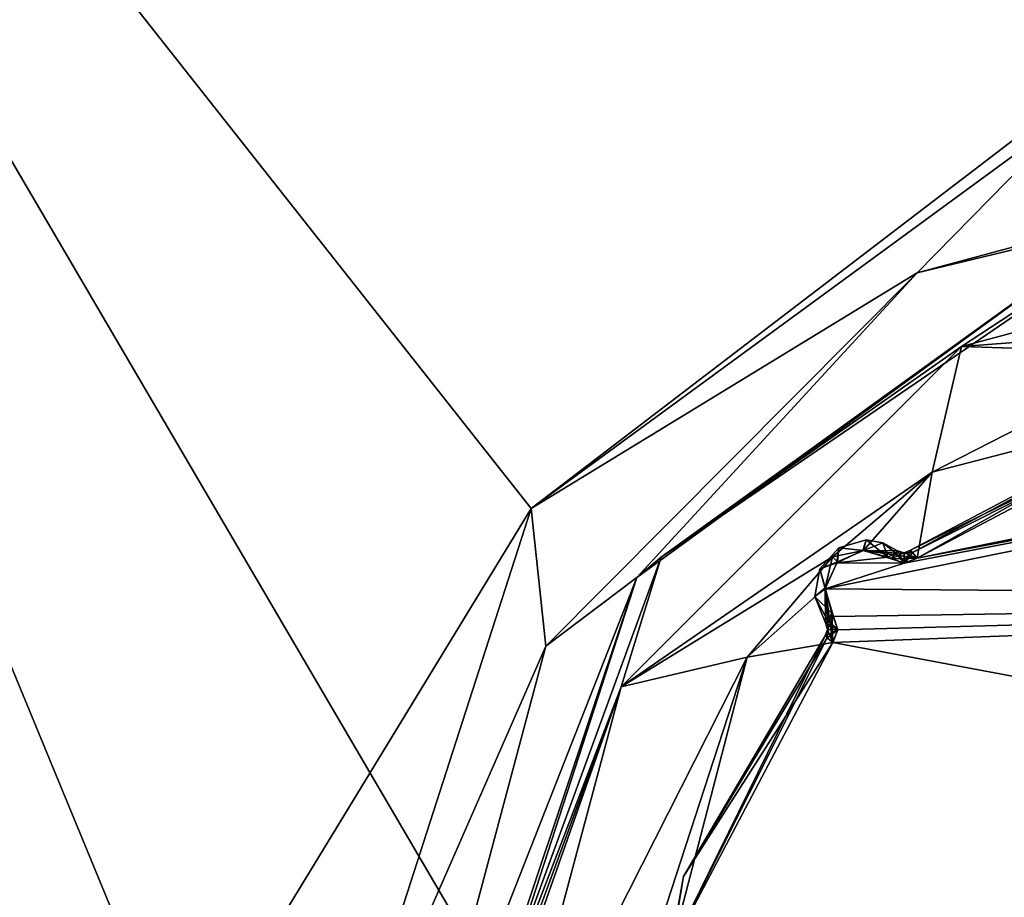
# Model space of a CAD drawing. Header units: inches. Extents: x -10 to 10, y -2.3 to 4.3.
# Tile 449 of 656: x -3.844 to -3.078, y 1.068 to 1.75. Entities that reach past the tile are written whole.
import ezdxf

# ---------------------------------------------------------------- set-up
doc = ezdxf.new("R2010")
doc.units = ezdxf.units.IN
doc.header["$LTSCALE"] = 65.185185
doc.header["$MEASUREMENT"] = 0
for name, color, linetype in [('7609', 7, 'CONTINUOUS'), ('9513', 7, 'CONTINUOUS'), ('9612', 7, 'CONTINUOUS'), ('9613', 7, 'CONTINUOUS'), ('9614', 7, 'CONTINUOUS'), ('9615', 7, 'CONTINUOUS'), ('9626', 7, 'CONTINUOUS'), ('9627', 7, 'CONTINUOUS'), ('9628', 7, 'CONTINUOUS'), ('9629', 7, 'CONTINUOUS'), ('9630', 7, 'CONTINUOUS'), ('9660', 7, 'CONTINUOUS'), ('9661', 7, 'CONTINUOUS'), ('9662', 7, 'CONTINUOUS'), ('9663', 7, 'CONTINUOUS'), ('9664', 7, 'CONTINUOUS'), ('9665', 7, 'CONTINUOUS'), ('9666', 7, 'CONTINUOUS'), ('9667', 7, 'CONTINUOUS'), ('9668', 7, 'CONTINUOUS'), ('9669', 7, 'CONTINUOUS'), ('9690', 7, 'CONTINUOUS')]:
    doc.layers.add(name, color=color, linetype=linetype)

msp = doc.modelspace()

# ---------------------------------------------------------------- linework, layer by layer
at = {"layer": '7609', "linetype": 'Continuous'}
for points in [[(-2.57501, 2.57785, 5.501), (-2.67768, -0.36166, 5.39835), (-4.39938, 2.57785, 5.501), (-2.57501, 2.57785, 5.501)], [(-4.39938, 2.57785, 5.501), (-2.67768, -0.36166, 5.39835), (-3.40719, 0.17231, 5.417), (-4.39938, 2.57785, 5.501)], [(-3.93433, -0.03313, 5.40983), (-4.39938, 2.57785, 5.501), (-3.84279, 0.17233, 5.417), (-3.93433, -0.03313, 5.40983)], [(-3.84279, 0.17233, 5.417), (-4.39938, 2.57785, 5.501), (-3.63456, 0.25651, 5.41994), (-3.84279, 0.17233, 5.417)], [(-3.63456, 0.25651, 5.41994), (-4.39938, 2.57785, 5.501), (-3.61543, 0.25651, 5.41994), (-3.63456, 0.25651, 5.41994)], [(-3.61543, 0.25651, 5.41994), (-4.39938, 2.57785, 5.501), (-3.40719, 0.17231, 5.417), (-3.61543, 0.25651, 5.41994)]]:
    msp.add_3dface(points, dxfattribs=at)
at = {"layer": '9513', "linetype": 'Continuous'}
for points in [[(-4.39938, 2.57785, 9.549), (-4.50204, -0.36218, 9.65166), (-3.446, 1.37006, 9.59117), (-4.39938, 2.57785, 9.549)], [(-1.86647, 2.57785, 9.549), (-4.39938, 2.57785, 9.549), (-3.446, 1.37006, 9.59117), (-1.86647, 2.57785, 9.549)], [(-3.01876, 1.68282, 9.58025), (-1.86647, 2.57785, 9.549), (-3.446, 1.37006, 9.59117), (-3.01876, 1.68282, 9.58025)], [(-3.446, 1.37006, 9.59117), (-4.50204, -0.36218, 9.65166), (-3.60838, 0.86651, 9.60876), (-3.446, 1.37006, 9.59117)]]:
    msp.add_3dface(points, dxfattribs=at)
at = {"layer": '9612', "linetype": 'Continuous'}
for points in [[(-3.01876, 1.68282, 9.58025), (-3.446, 1.37006, 9.59117), (-3.146, 1.55344, 9.61083), (-3.01876, 1.68282, 9.58025)], [(-2.75005, 1.66002, 9.60679), (-3.01876, 1.68282, 9.58025), (-3.146, 1.55344, 9.61083), (-2.75005, 1.66002, 9.60679)], [(-2.75005, 1.66002, 9.60679), (-3.146, 1.55344, 9.61083), (-2.98452, 1.59243, 9.67666), (-2.75005, 1.66002, 9.60679)], [(-2.98452, 1.59243, 9.67666), (-3.146, 1.55344, 9.61083), (-3.36397, 1.31651, 9.68756), (-2.98452, 1.59243, 9.67666)], [(-3.146, 1.55344, 9.61083), (-3.446, 1.37006, 9.59117), (-3.43476, 1.26294, 9.62184), (-3.146, 1.55344, 9.61083)], [(-3.146, 1.55344, 9.61083), (-3.43476, 1.26294, 9.62184), (-3.36397, 1.31651, 9.68756), (-3.146, 1.55344, 9.61083)], [(-3.446, 1.37006, 9.59117), (-3.60838, 0.86651, 9.60876), (-3.43476, 1.26294, 9.62184), (-3.446, 1.37006, 9.59117)], [(-3.43476, 1.26294, 9.62184), (-3.54013, 0.86754, 9.63575), (-3.36397, 1.31651, 9.68756), (-3.43476, 1.26294, 9.62184)], [(-3.54013, 0.86754, 9.63575), (-3.50855, 0.87, 9.70521), (-3.36397, 1.31651, 9.68756), (-3.54013, 0.86754, 9.63575)], [(-3.60838, 0.86651, 9.60876), (-3.54013, 0.86754, 9.63575), (-3.43476, 1.26294, 9.62184), (-3.60838, 0.86651, 9.60876)]]:
    msp.add_3dface(points, dxfattribs=at)
at = {"layer": '9613', "linetype": 'Continuous'}
for points in [[(-2.98452, 1.59243, 9.67666), (-3.36397, 1.31651, 9.68756), (-3.34498, 1.33213, 9.85349), (-2.98452, 1.59243, 9.67666)], [(-2.96551, 1.59189, 9.85349), (-2.98452, 1.59243, 9.67666), (-3.34498, 1.33213, 9.85349), (-2.96551, 1.59189, 9.85349)], [(-3.36397, 1.31651, 9.68756), (-3.50277, 0.90019, 9.85349), (-3.34498, 1.33213, 9.85349), (-3.36397, 1.31651, 9.68756)], [(-3.36397, 1.31651, 9.68756), (-3.50855, 0.87, 9.70521), (-3.50277, 0.90019, 9.85349), (-3.36397, 1.31651, 9.68756)]]:
    msp.add_3dface(points, dxfattribs=at)
at = {"layer": '9614', "linetype": 'Continuous'}
for points in [[(-2.75, 1.5929, 9.92193), (-3.11145, 1.49605, 9.92193), (-2.75257, 1.52342, 9.95), (-2.75, 1.5929, 9.92193)], [(-2.96551, 1.59189, 9.85349), (-3.11145, 1.49605, 9.92193), (-2.75, 1.5929, 9.92193), (-2.96551, 1.59189, 9.85349)], [(-2.96551, 1.59189, 9.85349), (-3.34498, 1.33213, 9.85349), (-3.11145, 1.49605, 9.92193), (-2.96551, 1.59189, 9.85349)], [(-2.75257, 1.52342, 9.95), (-3.11145, 1.49605, 9.92193), (-2.95316, 1.491, 9.95), (-2.75257, 1.52342, 9.95)], [(-3.11145, 1.49605, 9.92193), (-3.37605, 1.23145, 9.92193), (-3.13431, 1.39844, 9.95), (-3.11145, 1.49605, 9.92193)], [(-3.34498, 1.33213, 9.85349), (-3.37605, 1.23145, 9.92193), (-3.11145, 1.49605, 9.92193), (-3.34498, 1.33213, 9.85349)], [(-2.95316, 1.491, 9.95), (-3.11145, 1.49605, 9.92193), (-3.13431, 1.39844, 9.95), (-2.95316, 1.491, 9.95)], [(-3.13431, 1.39844, 9.95), (-3.37605, 1.23145, 9.92193), (-3.21173, 1.33236, 9.95), (-3.13431, 1.39844, 9.95)], [(-3.34498, 1.33213, 9.85349), (-3.50277, 0.90019, 9.85349), (-3.37605, 1.23145, 9.92193), (-3.34498, 1.33213, 9.85349)], [(-3.21173, 1.33236, 9.95), (-3.37605, 1.23145, 9.92193), (-3.27821, 1.25454, 9.95), (-3.21173, 1.33236, 9.95)], [(-3.37605, 1.23145, 9.92193), (-3.4729, 0.87, 9.92193), (-3.27821, 1.25454, 9.95), (-3.37605, 1.23145, 9.92193)], [(-3.4729, 0.87, 9.92193), (-3.40343, 0.87, 9.95), (-3.27821, 1.25454, 9.95), (-3.4729, 0.87, 9.92193)], [(-3.50337, 0.87, 9.85349), (-3.4729, 0.87, 9.92193), (-3.37605, 1.23145, 9.92193), (-3.50337, 0.87, 9.85349)], [(-3.50322, 0.8851, 9.85349), (-3.50337, 0.87, 9.85349), (-3.37605, 1.23145, 9.92193), (-3.50322, 0.8851, 9.85349)], [(-3.50277, 0.90019, 9.85349), (-3.50322, 0.8851, 9.85349), (-3.37605, 1.23145, 9.92193), (-3.50277, 0.90019, 9.85349)]]:
    msp.add_3dface(points, dxfattribs=at)
at = {"layer": '9615', "linetype": 'Continuous'}
for points in [[(-2.95316, 1.491, 9.95), (-3.13431, 1.39844, 9.95), (-2.90736, 1.45728, 9.95), (-2.95316, 1.491, 9.95)], [(-2.90736, 1.45728, 9.95), (-3.13431, 1.39844, 9.95), (-3.14586, 1.33148, 9.95), (-2.90736, 1.45728, 9.95)], [(-3.13431, 1.39844, 9.95), (-3.21173, 1.33236, 9.95), (-3.18751, 1.33751, 9.95), (-3.13431, 1.39844, 9.95)], [(-3.14586, 1.33148, 9.95), (-3.13431, 1.39844, 9.95), (-3.18751, 1.33751, 9.95), (-3.14586, 1.33148, 9.95)], [(-3.18751, 1.33751, 9.95), (-3.21173, 1.33236, 9.95), (-3.20786, 1.32848, 9.95), (-3.18751, 1.33751, 9.95)], [(-3.16604, 1.33095, 9.95), (-3.14586, 1.33148, 9.95), (-3.18751, 1.33751, 9.95), (-3.16604, 1.33095, 9.95)], [(-3.21173, 1.33236, 9.95), (-3.27821, 1.25454, 9.95), (-3.2174, 1.30825, 9.95), (-3.21173, 1.33236, 9.95)], [(-3.20786, 1.32848, 9.95), (-3.21173, 1.33236, 9.95), (-3.2174, 1.30825, 9.95), (-3.20786, 1.32848, 9.95)], [(-3.15559, 1.32763, 9.95), (-3.14586, 1.33148, 9.95), (-3.16604, 1.33095, 9.95), (-3.15559, 1.32763, 9.95)], [(-3.2174, 1.30825, 9.95), (-3.27821, 1.25454, 9.95), (-3.21148, 1.26586, 9.95), (-3.2174, 1.30825, 9.95)], [(-3.21213, 1.28861, 9.95), (-3.2174, 1.30825, 9.95), (-3.21148, 1.26586, 9.95), (-3.21213, 1.28861, 9.95)], [(-3.20754, 1.27596, 9.95), (-3.21213, 1.28861, 9.95), (-3.21148, 1.26586, 9.95), (-3.20754, 1.27596, 9.95)], [(-3.21148, 1.26586, 9.95), (-3.27821, 1.25454, 9.95), (-3.33728, 1.02736, 9.95), (-3.21148, 1.26586, 9.95)], [(-3.27821, 1.25454, 9.95), (-3.40343, 0.87, 9.95), (-3.33728, 1.02736, 9.95), (-3.27821, 1.25454, 9.95)]]:
    msp.add_3dface(points, dxfattribs=at)
at = {"layer": '9626', "linetype": 'Continuous'}
for points in [[(-3.21577, 1.26954, 9.95234), (-3.33728, 1.02736, 9.95), (-3.21755, 1.27107, 9.958), (-3.21577, 1.26954, 9.95234)], [(-3.21755, 1.27107, 9.958), (-3.33728, 1.02736, 9.95), (-3.3277, 1.08383, 9.958), (-3.21755, 1.27107, 9.958)], [(-3.21148, 1.26586, 9.95), (-3.33728, 1.02736, 9.95), (-3.21577, 1.26954, 9.95234), (-3.21148, 1.26586, 9.95)], [(-3.3277, 1.08383, 9.958), (-3.33728, 1.02736, 9.95), (-3.366, 0.87, 9.958), (-3.3277, 1.08383, 9.958)]]:
    msp.add_3dface(points, dxfattribs=at)
at = {"layer": '9627', "linetype": 'Continuous'}
for points in [[(-3.21213, 1.28861, 9.95), (-3.20754, 1.27596, 9.95), (-3.21543, 1.28259, 9.95234), (-3.21213, 1.28861, 9.95)], [(-3.21543, 1.28259, 9.95234), (-3.20754, 1.27596, 9.95), (-3.21728, 1.28116, 9.958), (-3.21543, 1.28259, 9.95234)], [(-3.21728, 1.28116, 9.958), (-3.20754, 1.27596, 9.95), (-3.21562, 1.27606, 9.958), (-3.21728, 1.28116, 9.958)], [(-3.21577, 1.26954, 9.95234), (-3.21755, 1.27107, 9.958), (-3.21562, 1.27606, 9.958), (-3.21577, 1.26954, 9.95234)], [(-3.21148, 1.26586, 9.95), (-3.21577, 1.26954, 9.95234), (-3.21562, 1.27606, 9.958), (-3.21148, 1.26586, 9.95)], [(-3.20754, 1.27596, 9.95), (-3.21148, 1.26586, 9.95), (-3.21562, 1.27606, 9.958), (-3.20754, 1.27596, 9.95)]]:
    msp.add_3dface(points, dxfattribs=at)
at = {"layer": '9628', "linetype": 'Continuous'}
for points in [[(-3.18558, 1.3456, 9.958), (-3.18751, 1.33751, 9.95), (-3.20673, 1.33955, 9.958), (-3.18558, 1.3456, 9.958)], [(-3.17268, 1.34346, 9.958), (-3.18751, 1.33751, 9.95), (-3.18558, 1.3456, 9.958), (-3.17268, 1.34346, 9.958)], [(-3.16116, 1.33728, 9.958), (-3.18751, 1.33751, 9.95), (-3.17268, 1.34346, 9.958), (-3.16116, 1.33728, 9.958)], [(-3.20673, 1.33955, 9.958), (-3.20786, 1.32848, 9.95), (-3.22149, 1.32325, 9.958), (-3.20673, 1.33955, 9.958)], [(-3.18751, 1.33751, 9.95), (-3.20786, 1.32848, 9.95), (-3.20673, 1.33955, 9.958), (-3.18751, 1.33751, 9.95)], [(-3.16259, 1.33543, 9.95234), (-3.18751, 1.33751, 9.95), (-3.16116, 1.33728, 9.958), (-3.16259, 1.33543, 9.95234)], [(-3.16604, 1.33095, 9.95), (-3.18751, 1.33751, 9.95), (-3.16259, 1.33543, 9.95234), (-3.16604, 1.33095, 9.95)], [(-3.20786, 1.32848, 9.95), (-3.2174, 1.30825, 9.95), (-3.22149, 1.32325, 9.958), (-3.20786, 1.32848, 9.95)], [(-3.22149, 1.32325, 9.958), (-3.2174, 1.30825, 9.95), (-3.2254, 1.3016, 9.958), (-3.22149, 1.32325, 9.958)], [(-3.2174, 1.30825, 9.95), (-3.21213, 1.28861, 9.95), (-3.2254, 1.3016, 9.958), (-3.2174, 1.30825, 9.95)], [(-3.21543, 1.28259, 9.95234), (-3.21728, 1.28116, 9.958), (-3.2254, 1.3016, 9.958), (-3.21543, 1.28259, 9.95234)], [(-3.21213, 1.28861, 9.95), (-3.21543, 1.28259, 9.95234), (-3.2254, 1.3016, 9.958), (-3.21213, 1.28861, 9.95)]]:
    msp.add_3dface(points, dxfattribs=at)
at = {"layer": '9629', "linetype": 'Continuous'}
for points in [[(-3.16604, 1.33095, 9.95), (-3.16259, 1.33543, 9.95234), (-3.15606, 1.33562, 9.958), (-3.16604, 1.33095, 9.95)], [(-3.15559, 1.32763, 9.95), (-3.16604, 1.33095, 9.95), (-3.15606, 1.33562, 9.958), (-3.15559, 1.32763, 9.95)], [(-3.16259, 1.33543, 9.95234), (-3.16116, 1.33728, 9.958), (-3.15606, 1.33562, 9.958), (-3.16259, 1.33543, 9.95234)], [(-3.15107, 1.33755, 9.958), (-3.15559, 1.32763, 9.95), (-3.15606, 1.33562, 9.958), (-3.15107, 1.33755, 9.958)], [(-3.14954, 1.33577, 9.95234), (-3.15559, 1.32763, 9.95), (-3.15107, 1.33755, 9.958), (-3.14954, 1.33577, 9.95234)], [(-3.14586, 1.33148, 9.95), (-3.15559, 1.32763, 9.95), (-3.14954, 1.33577, 9.95234), (-3.14586, 1.33148, 9.95)]]:
    msp.add_3dface(points, dxfattribs=at)
at = {"layer": '9630', "linetype": 'Continuous'}
for points in [[(-3.14954, 1.33577, 9.95234), (-3.15107, 1.33755, 9.958), (-2.90943, 1.46501, 9.958), (-3.14954, 1.33577, 9.95234)], [(-3.14586, 1.33148, 9.95), (-3.14954, 1.33577, 9.95234), (-2.90943, 1.46501, 9.958), (-3.14586, 1.33148, 9.95)], [(-2.90736, 1.45728, 9.95), (-3.14586, 1.33148, 9.95), (-2.90943, 1.46501, 9.958), (-2.90736, 1.45728, 9.95)]]:
    msp.add_3dface(points, dxfattribs=at)
at = {"layer": '9660', "linetype": 'Continuous'}
for points in [[(-3.21148, 1.26586, 10.135), (-3.3277, 1.08383, 10.127), (-3.33728, 1.02736, 10.135), (-3.21148, 1.26586, 10.135)], [(-3.21755, 1.27107, 10.127), (-3.3277, 1.08383, 10.127), (-3.21577, 1.26954, 10.13266), (-3.21755, 1.27107, 10.127)], [(-3.21577, 1.26954, 10.13266), (-3.3277, 1.08383, 10.127), (-3.21148, 1.26586, 10.135), (-3.21577, 1.26954, 10.13266)], [(-3.3277, 1.08383, 10.127), (-3.366, 0.87, 10.127), (-3.33728, 1.02736, 10.135), (-3.3277, 1.08383, 10.127)]]:
    msp.add_3dface(points, dxfattribs=at)
at = {"layer": '9661', "linetype": 'Continuous'}
for points in [[(-3.3277, 1.08383, 9.958), (-3.3277, 1.08383, 10.127), (-3.21755, 1.27107, 10.127), (-3.3277, 1.08383, 9.958)], [(-3.21755, 1.27107, 9.958), (-3.3277, 1.08383, 9.958), (-3.21755, 1.27107, 10.127), (-3.21755, 1.27107, 9.958)], [(-3.366, 0.87, 9.958), (-3.366, 0.87, 10.127), (-3.3277, 1.08383, 10.127), (-3.366, 0.87, 9.958)], [(-3.3277, 1.08383, 9.958), (-3.366, 0.87, 9.958), (-3.3277, 1.08383, 10.127), (-3.3277, 1.08383, 9.958)]]:
    msp.add_3dface(points, dxfattribs=at)
at = {"layer": '9662', "linetype": 'Continuous'}
for points in [[(-3.21728, 1.28116, 10.127), (-3.21562, 1.27606, 9.958), (-3.21562, 1.27606, 10.127), (-3.21728, 1.28116, 10.127)], [(-3.21728, 1.28116, 9.958), (-3.21562, 1.27606, 9.958), (-3.21728, 1.28116, 10.127), (-3.21728, 1.28116, 9.958)], [(-3.21755, 1.27107, 9.958), (-3.21755, 1.27107, 10.127), (-3.21562, 1.27606, 10.127), (-3.21755, 1.27107, 9.958)], [(-3.21562, 1.27606, 9.958), (-3.21755, 1.27107, 9.958), (-3.21562, 1.27606, 10.127), (-3.21562, 1.27606, 9.958)]]:
    msp.add_3dface(points, dxfattribs=at)
at = {"layer": '9663', "linetype": 'Continuous'}
for points in [[(-3.21728, 1.28116, 10.127), (-3.21562, 1.27606, 10.127), (-3.21543, 1.28259, 10.13266), (-3.21728, 1.28116, 10.127)], [(-3.21095, 1.28604, 10.135), (-3.21562, 1.27606, 10.127), (-3.20763, 1.27559, 10.135), (-3.21095, 1.28604, 10.135)], [(-3.21543, 1.28259, 10.13266), (-3.21562, 1.27606, 10.127), (-3.21095, 1.28604, 10.135), (-3.21543, 1.28259, 10.13266)], [(-3.21562, 1.27606, 10.127), (-3.21755, 1.27107, 10.127), (-3.20763, 1.27559, 10.135), (-3.21562, 1.27606, 10.127)], [(-3.21755, 1.27107, 10.127), (-3.21577, 1.26954, 10.13266), (-3.20763, 1.27559, 10.135), (-3.21755, 1.27107, 10.127)], [(-3.21577, 1.26954, 10.13266), (-3.21148, 1.26586, 10.135), (-3.20763, 1.27559, 10.135), (-3.21577, 1.26954, 10.13266)]]:
    msp.add_3dface(points, dxfattribs=at)
at = {"layer": '9664', "linetype": 'Continuous'}
for points in [[(-3.18558, 1.3456, 10.127), (-3.20673, 1.33955, 10.127), (-3.18825, 1.3374, 10.135), (-3.18558, 1.3456, 10.127)], [(-3.16861, 1.33213, 10.135), (-3.18558, 1.3456, 10.127), (-3.18825, 1.3374, 10.135), (-3.16861, 1.33213, 10.135)], [(-3.17268, 1.34346, 10.127), (-3.18558, 1.3456, 10.127), (-3.16861, 1.33213, 10.135), (-3.17268, 1.34346, 10.127)], [(-3.16259, 1.33543, 10.13266), (-3.17268, 1.34346, 10.127), (-3.16861, 1.33213, 10.135), (-3.16259, 1.33543, 10.13266)], [(-3.16116, 1.33728, 10.127), (-3.17268, 1.34346, 10.127), (-3.16259, 1.33543, 10.13266), (-3.16116, 1.33728, 10.127)], [(-3.20673, 1.33955, 10.127), (-3.22149, 1.32325, 10.127), (-3.20848, 1.32786, 10.135), (-3.20673, 1.33955, 10.127)], [(-3.18825, 1.3374, 10.135), (-3.20673, 1.33955, 10.127), (-3.20848, 1.32786, 10.135), (-3.18825, 1.3374, 10.135)], [(-3.20848, 1.32786, 10.135), (-3.22149, 1.32325, 10.127), (-3.21751, 1.30751, 10.135), (-3.20848, 1.32786, 10.135)], [(-3.22149, 1.32325, 10.127), (-3.2254, 1.3016, 10.127), (-3.21751, 1.30751, 10.135), (-3.22149, 1.32325, 10.127)], [(-3.2254, 1.3016, 10.127), (-3.21728, 1.28116, 10.127), (-3.21751, 1.30751, 10.135), (-3.2254, 1.3016, 10.127)], [(-3.21728, 1.28116, 10.127), (-3.21543, 1.28259, 10.13266), (-3.21751, 1.30751, 10.135), (-3.21728, 1.28116, 10.127)], [(-3.21543, 1.28259, 10.13266), (-3.21095, 1.28604, 10.135), (-3.21751, 1.30751, 10.135), (-3.21543, 1.28259, 10.13266)]]:
    msp.add_3dface(points, dxfattribs=at)
at = {"layer": '9665', "linetype": 'Continuous'}
for points in [[(-3.20673, 1.33955, 9.958), (-3.20673, 1.33955, 10.127), (-3.18558, 1.3456, 10.127), (-3.20673, 1.33955, 9.958)], [(-3.18558, 1.3456, 9.958), (-3.20673, 1.33955, 9.958), (-3.18558, 1.3456, 10.127), (-3.18558, 1.3456, 9.958)], [(-3.18558, 1.3456, 9.958), (-3.18558, 1.3456, 10.127), (-3.17268, 1.34346, 10.127), (-3.18558, 1.3456, 9.958)], [(-3.17268, 1.34346, 9.958), (-3.18558, 1.3456, 9.958), (-3.17268, 1.34346, 10.127), (-3.17268, 1.34346, 9.958)], [(-3.17268, 1.34346, 9.958), (-3.17268, 1.34346, 10.127), (-3.16116, 1.33728, 10.127), (-3.17268, 1.34346, 9.958)], [(-3.16116, 1.33728, 9.958), (-3.17268, 1.34346, 9.958), (-3.16116, 1.33728, 10.127), (-3.16116, 1.33728, 9.958)], [(-3.22149, 1.32325, 9.958), (-3.22149, 1.32325, 10.127), (-3.20673, 1.33955, 10.127), (-3.22149, 1.32325, 9.958)], [(-3.20673, 1.33955, 9.958), (-3.22149, 1.32325, 9.958), (-3.20673, 1.33955, 10.127), (-3.20673, 1.33955, 9.958)], [(-3.2254, 1.3016, 9.958), (-3.2254, 1.3016, 10.127), (-3.22149, 1.32325, 10.127), (-3.2254, 1.3016, 9.958)], [(-3.22149, 1.32325, 9.958), (-3.2254, 1.3016, 9.958), (-3.22149, 1.32325, 10.127), (-3.22149, 1.32325, 9.958)], [(-3.2254, 1.3016, 9.958), (-3.21728, 1.28116, 9.958), (-3.2254, 1.3016, 10.127), (-3.2254, 1.3016, 9.958)], [(-3.21728, 1.28116, 9.958), (-3.21728, 1.28116, 10.127), (-3.2254, 1.3016, 10.127), (-3.21728, 1.28116, 9.958)]]:
    msp.add_3dface(points, dxfattribs=at)
at = {"layer": '9666', "linetype": 'Continuous'}
for points in [[(-3.16116, 1.33728, 9.958), (-3.16116, 1.33728, 10.127), (-3.15606, 1.33562, 10.127), (-3.16116, 1.33728, 9.958)], [(-3.15606, 1.33562, 9.958), (-3.16116, 1.33728, 9.958), (-3.15606, 1.33562, 10.127), (-3.15606, 1.33562, 9.958)], [(-3.15107, 1.33755, 10.127), (-3.15606, 1.33562, 9.958), (-3.15606, 1.33562, 10.127), (-3.15107, 1.33755, 10.127)], [(-3.15107, 1.33755, 9.958), (-3.15606, 1.33562, 9.958), (-3.15107, 1.33755, 10.127), (-3.15107, 1.33755, 9.958)]]:
    msp.add_3dface(points, dxfattribs=at)
at = {"layer": '9667', "linetype": 'Continuous'}
for points in [[(-3.16259, 1.33543, 10.13266), (-3.16861, 1.33213, 10.135), (-3.15596, 1.32754, 10.135), (-3.16259, 1.33543, 10.13266)], [(-3.16116, 1.33728, 10.127), (-3.16259, 1.33543, 10.13266), (-3.15596, 1.32754, 10.135), (-3.16116, 1.33728, 10.127)], [(-3.15606, 1.33562, 10.127), (-3.16116, 1.33728, 10.127), (-3.15596, 1.32754, 10.135), (-3.15606, 1.33562, 10.127)], [(-3.15107, 1.33755, 10.127), (-3.15606, 1.33562, 10.127), (-3.14954, 1.33577, 10.13266), (-3.15107, 1.33755, 10.127)], [(-3.14954, 1.33577, 10.13266), (-3.15606, 1.33562, 10.127), (-3.14586, 1.33148, 10.135), (-3.14954, 1.33577, 10.13266)], [(-3.14586, 1.33148, 10.135), (-3.15606, 1.33562, 10.127), (-3.15596, 1.32754, 10.135), (-3.14586, 1.33148, 10.135)]]:
    msp.add_3dface(points, dxfattribs=at)
at = {"layer": '9668', "linetype": 'Continuous'}
for points in [[(-2.90943, 1.46501, 10.127), (-3.15107, 1.33755, 10.127), (-2.90736, 1.45728, 10.135), (-2.90943, 1.46501, 10.127)], [(-3.15107, 1.33755, 10.127), (-3.14954, 1.33577, 10.13266), (-2.90736, 1.45728, 10.135), (-3.15107, 1.33755, 10.127)], [(-3.14954, 1.33577, 10.13266), (-3.14586, 1.33148, 10.135), (-2.90736, 1.45728, 10.135), (-3.14954, 1.33577, 10.13266)]]:
    msp.add_3dface(points, dxfattribs=at)
at = {"layer": '9669', "linetype": 'Continuous'}
for points in [[(-2.90943, 1.46501, 9.958), (-3.15107, 1.33755, 9.958), (-2.90943, 1.46501, 10.127), (-2.90943, 1.46501, 9.958)], [(-3.15107, 1.33755, 9.958), (-3.15107, 1.33755, 10.127), (-2.90943, 1.46501, 10.127), (-3.15107, 1.33755, 9.958)]]:
    msp.add_3dface(points, dxfattribs=at)
at = {"layer": '9690', "linetype": 'Continuous'}
for points in [[(-2.90736, 1.45728, 10.135), (-3.14586, 1.33148, 10.135), (-2.55674, 1.45034, 10.135), (-2.90736, 1.45728, 10.135)], [(-3.14586, 1.33148, 10.135), (-2.54828, 1.44356, 10.135), (-2.55674, 1.45034, 10.135), (-3.14586, 1.33148, 10.135)], [(-2.54828, 1.44356, 10.135), (-3.21751, 1.30751, 10.135), (-2.32008, 1.29992, 10.135), (-2.54828, 1.44356, 10.135)], [(-3.15596, 1.32754, 10.135), (-3.21751, 1.30751, 10.135), (-2.54828, 1.44356, 10.135), (-3.15596, 1.32754, 10.135)], [(-3.14586, 1.33148, 10.135), (-3.15596, 1.32754, 10.135), (-2.54828, 1.44356, 10.135), (-3.14586, 1.33148, 10.135)], [(-3.16861, 1.33213, 10.135), (-3.18825, 1.3374, 10.135), (-3.20848, 1.32786, 10.135), (-3.16861, 1.33213, 10.135)], [(-3.20848, 1.32786, 10.135), (-3.21751, 1.30751, 10.135), (-3.15596, 1.32754, 10.135), (-3.20848, 1.32786, 10.135)], [(-3.16861, 1.33213, 10.135), (-3.20848, 1.32786, 10.135), (-3.15596, 1.32754, 10.135), (-3.16861, 1.33213, 10.135)], [(-3.21751, 1.30751, 10.135), (-3.21095, 1.28604, 10.135), (-2.32008, 1.29992, 10.135), (-3.21751, 1.30751, 10.135)], [(-3.21148, 1.26586, 10.135), (-2.17644, 1.07172, 10.135), (-2.32008, 1.29992, 10.135), (-3.21148, 1.26586, 10.135)], [(-3.20763, 1.27559, 10.135), (-3.21148, 1.26586, 10.135), (-2.32008, 1.29992, 10.135), (-3.20763, 1.27559, 10.135)], [(-3.21095, 1.28604, 10.135), (-3.20763, 1.27559, 10.135), (-2.32008, 1.29992, 10.135), (-3.21095, 1.28604, 10.135)], [(-3.21148, 1.26586, 10.135), (-3.33728, 1.02736, 10.135), (-2.17644, 1.07172, 10.135), (-3.21148, 1.26586, 10.135)], [(-2.17644, 1.07172, 10.135), (-3.33728, 1.02736, 10.135), (-2.16994, 1.06352, 10.135), (-2.17644, 1.07172, 10.135)]]:
    msp.add_3dface(points, dxfattribs=at)

doc.saveas('drawing.dxf')
